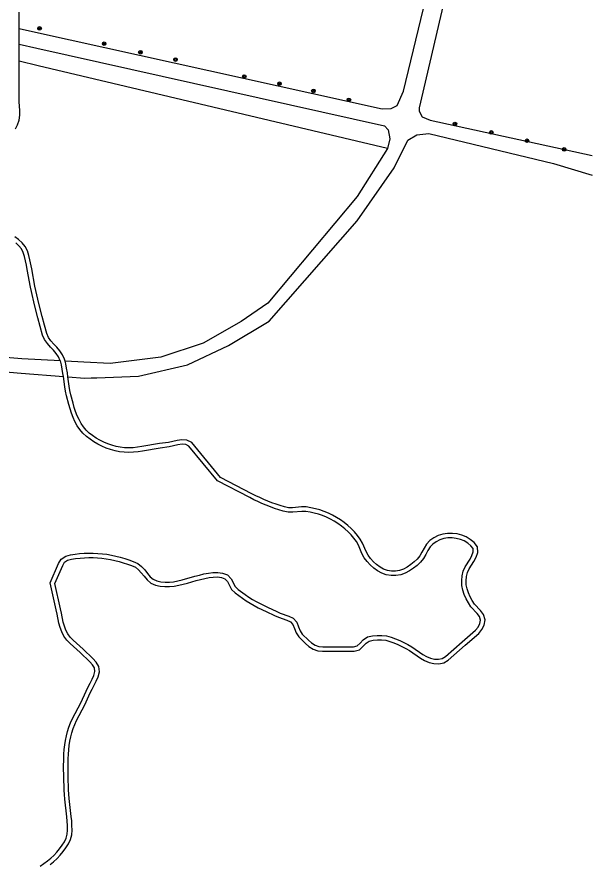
# Model space of a CAD drawing. Extents: x 124000 to 129000, y 395500 to 397503.
# Drawn here: x 128871.4 to 129000, y 396400.8 to 396590.2 of the extents above; entities that cross this region are included whole.
import ezdxf

# ---------------------------------------------------------------- set-up
doc = ezdxf.new("R2010")
doc.units = 0
for name, color, linetype in [('gg-knt-onverhard', 7, 'Continuous'), ('gt-grn-groengrens', 7, 'Continuous'), ('gt-symb-boom', 7, 'Continuous')]:
    doc.layers.add(name, color=color, linetype=linetype)

# ---------------------------------------------------------------- blocks, each defined once
blk = doc.blocks.new('gt0-BOOM')
at = {"layer": 'gt-symb-boom'}
for radius in [0.4, 0.2]:
    blk.add_circle((0, 0), radius, dxfattribs=at)

msp = doc.modelspace()

# ---------------------------------------------------------------- linework, layer by layer
at = {"layer": 'gg-knt-onverhard'}
for p, q in [((128871.91, 396584.1), (128871.91, 396587.58)), ((128871.91, 396587.58), (128875.54, 396586.78)), ((128871.92, 396580.27), (128871.91, 396584.1)), ((128871.91, 396584.1), (128875.88, 396583.21)), ((128881.12, 396513.26), (128872.52, 396513.71)), ((128872.39, 396510.57), (128881.79, 396509.8))]:
    msp.add_line(p, q, dxfattribs=at)
for points in [[(129000, 396735.46), (128961.31, 396569.87), (128961.34, 396569.06), (128962.05, 396567.86), (128963.83, 396567.11), (129000, 396559.21)], [(128875.54, 396586.78), (128953.08, 396569.62), (128955.11, 396569.68), (128956.44, 396570.39), (128957.83, 396573.54), (128971.75, 396631.23), (128979.63, 396665.63), (128977.98, 396666.66), (128942.16, 396675.39), (128891.04, 396687.06)], [(128871.91, 396587.58), (128871.91, 396591.22)], [(128875.88, 396583.21), (128953.6, 396565.85), (128954.44, 396564.93), (128954.77, 396562.92), (128954.3, 396560.74)], [(128871.06, 396565.14), (128871.56, 396566.06), (128871.93, 396567.1), (128872.05, 396568.18), (128872.03, 396569.23), (128871.96, 396570.23), (128871.92, 396571.21), (128871.92, 396580.27)], [(128889.27, 396509.52), (128898.57, 396509.9), (128909.57, 396512.39), (128918.75, 396516.72), (128927.77, 396522.13), (128947.49, 396544.6), (128955.78, 396556.46), (128958.83, 396562.63), (128960.82, 396563.77), (128963.51, 396564.12), (128991.4, 396557.4), (129000, 396554.77)], [(128954.3, 396560.74), (128947.46, 396550), (128927.52, 396526.17), (128921.56, 396522.07), (128913.07, 396517.23), (128903.57, 396514.1), (128892.27, 396512.68), (128886.38, 396512.99)], [(128882.17, 396513.21), (128882.05, 396513.65), (128881.61, 396514.65), (128881, 396515.54), (128880.32, 396516.32), (128879.64, 396517.05), (128879.01, 396517.78), (128878.47, 396518.54), (128878.1, 396519.37), (128877.55, 396521.26), (128877.04, 396523.18), (128876.31, 396526.08), (128875.62, 396528.99), (128875.42, 396529.96), (128874.71, 396533.89), (128874.3, 396535.87), (128874.05, 396536.86), (128873.75, 396537.87), (128873.25, 396538.85), (128872.56, 396539.7), (128871.78, 396540.41), (128870.95, 396541.03)], [(128881.12, 396513.26), (128881.1, 396513.32), (128880.73, 396514.16), (128880.21, 396514.92), (128879.58, 396515.65), (128878.9, 396516.38), (128878.22, 396517.16), (128877.6, 396518.04), (128877.16, 396519.03), (128876.59, 396520.99), (128876.07, 396522.93), (128875.34, 396525.84), (128874.64, 396528.78), (128874.44, 396529.77), (128873.73, 396533.7), (128873.54, 396534.68), (128873.32, 396535.64), (128873.09, 396536.6), (128872.82, 396537.5), (128872.41, 396538.3), (128871.84, 396539.01), (128871.14, 396539.64)], [(128872.52, 396513.71), (128859.89, 396514.77), (128850.39, 396516.73), (128843.49, 396519.01), (128842.02, 396519.66)], [(128837.41, 396518.26), (128842.35, 396516.07), (128849.58, 396513.69), (128859.4, 396511.66), (128872.39, 396510.57)], [(128881.79, 396509.8), (128881.7, 396510.48), (128881.54, 396511.45), (128881.35, 396512.41), (128881.12, 396513.26)], [(128882.81, 396509.71), (128882.69, 396510.63), (128882.53, 396511.63), (128882.32, 396512.64), (128882.17, 396513.21)], [(128886.38, 396512.99), (128885.04, 396513.06), (128882.17, 396513.21)], [(128876.59, 396400.32), (128878.21, 396401.51), (128878.98, 396402.11), (128879.68, 396402.75), (128880.32, 396403.48), (128880.95, 396404.24), (128881.54, 396405.01), (128882.05, 396405.8), (128882.45, 396406.63), (128882.67, 396407.5), (128882.72, 396408.43), (128882.71, 396409.41), (128882.66, 396410.39), (128882.57, 396411.37), (128882.11, 396415.34), (128882.02, 396416.35), (128881.95, 396417.36), (128881.88, 396420.37), (128881.85, 396422.38), (128881.88, 396424.4), (128881.93, 396425.41), (128882, 396426.43), (128882.12, 396427.44), (128882.28, 396428.45), (128882.48, 396429.45), (128882.74, 396430.45), (128883.04, 396431.43), (128883.41, 396432.39), (128883.84, 396433.33), (128885.72, 396436.85), (128886.86, 396439.48), (128887.32, 396440.4), (128887.8, 396441.27), (128888.25, 396442.14), (128888.62, 396443), (128888.83, 396443.85), (128888.75, 396444.65), (128888.31, 396445.36), (128887.68, 396446.05), (128885.52, 396448.09), (128884.03, 396449.42), (128883.28, 396450.12), (128882.57, 396450.89), (128881.93, 396451.74), (128881.43, 396452.69), (128881.07, 396453.68), (128880.81, 396454.69), (128880.42, 396456.66), (128880.21, 396457.63), (128878.84, 396463.64), (128880.74, 396467.99), (128881.3, 396469), (128882.32, 396469.64), (128883.38, 396469.93), (128884.41, 396470.08), (128885.42, 396470.2), (128886.44, 396470.28), (128887.46, 396470.31), (128888.48, 396470.31), (128889.5, 396470.26), (128890.51, 396470.17), (128891.53, 396470.05), (128892.53, 396469.88), (128893.53, 396469.67), (128894.52, 396469.42), (128895.5, 396469.14), (128896.46, 396468.82), (128897.42, 396468.46), (128898.41, 396468.03), (128899.28, 396467.34), (128899.99, 396466.55), (128900.61, 396465.76), (128901.22, 396465.04), (128901.9, 396464.47), (128902.71, 396464.12), (128903.61, 396463.93), (128904.55, 396463.83), (128905.5, 396463.84), (128906.45, 396463.93), (128907.4, 396464.1), (128908.35, 396464.32), (128911.22, 396465.16), (128912.21, 396465.42), (128913.2, 396465.65), (128914.21, 396465.83), (128915.23, 396465.97), (128916.3, 396466.01), (128917.39, 396465.87), (128918.49, 396465.44), (128919.29, 396464.57), (128920.22, 396462.82), (128920.85, 396462.18), (128922.43, 396461.05), (128923.25, 396460.49), (128924.07, 396459.96), (128924.92, 396459.47), (128925.79, 396459.02), (128927.58, 396458.15), (128929.38, 396457.32), (128930.28, 396456.92), (128932.17, 396456.23), (128933.19, 396455.76), (128933.96, 396454.85), (128934.37, 396453.85), (128934.71, 396452.95), (128935.19, 396452.2), (128936.57, 396450.86), (128937.3, 396450.24), (128938.06, 396449.74), (128938.88, 396449.44), (128939.78, 396449.38), (128946.69, 396449.38), (128947.47, 396449.62), (128948.12, 396450.21), (128948.84, 396450.95), (128949.81, 396451.58), (128950.9, 396451.81), (128951.94, 396451.93), (128953, 396451.94), (128954.07, 396451.81), (128955.08, 396451.53), (128956.05, 396451.17), (128956.99, 396450.77), (128957.91, 396450.35), (128958.83, 396449.9), (128959.72, 396449.38), (128962.18, 396447.66), (128963, 396447.19), (128963.86, 396446.84), (128964.75, 396446.64), (128965.65, 396446.6), (128966.48, 396446.77), (128967.22, 396447.22), (128970.96, 396450.49), (128973.95, 396453.08), (128974.53, 396453.76), (128974.9, 396454.55), (128975.04, 396455.36), (128974.83, 396456.12), (128974.31, 396456.82), (128972.93, 396458.3), (128972.34, 396459.18), (128971.85, 396460.1), (128971.42, 396461.04), (128971.07, 396462.05), (128970.88, 396463.11), (128970.85, 396464.17), (128970.95, 396465.23), (128971.17, 396466.29), (128971.61, 396467.28), (128972.72, 396468.97), (128973.15, 396469.8), (128973.42, 396470.63), (128973.41, 396471.37), (128972.91, 396471.97), (128972.2, 396472.55), (128971.41, 396473.03), (128970.55, 396473.39), (128969.65, 396473.61), (128968.72, 396473.71), (128967.79, 396473.7), (128966.87, 396473.56), (128965.99, 396473.28), (128965.16, 396472.87), (128964.42, 396472.35), (128963.8, 396471.69), (128963.3, 396470.91), (128962.85, 396470.03), (128962.32, 396469.11), (128961.63, 396468.29), (128960.86, 396467.58), (128960.04, 396466.93), (128959.18, 396466.35), (128958.24, 396465.85), (128957.23, 396465.48), (128956.16, 396465.29), (128955.07, 396465.29), (128954, 396465.47), (128952.98, 396465.84), (128952.05, 396466.37), (128951.19, 396466.98), (128950.41, 396467.68), (128949.69, 396468.45), (128949.06, 396469.3), (128948.56, 396470.24), (128947.78, 396472.08), (128947.34, 396472.91), (128946.76, 396473.65), (128946.12, 396474.38), (128945.44, 396475.07), (128944.72, 396475.73), (128943.97, 396476.35), (128943.19, 396476.92), (128942.37, 396477.45), (128941.53, 396477.92), (128940.65, 396478.34), (128939.76, 396478.7), (128938.84, 396479.01), (128937.9, 396479.27), (128936.95, 396479.48), (128936.01, 396479.64), (128935.08, 396479.65), (128933.09, 396479.46), (128932.02, 396479.46), (128930.96, 396479.67), (128929.98, 396479.98), (128929.02, 396480.3), (128928.07, 396480.64), (128927.12, 396481.01), (128926.19, 396481.4), (128925.26, 396481.82), (128924.35, 396482.26), (128923.46, 396482.72), (128916.26, 396486.44), (128909.86, 396494.23), (128909.16, 396494.6), (128908.32, 396494.64), (128907.4, 396494.5), (128905.44, 396494.07), (128903.44, 396493.81), (128899.5, 396493.14), (128898.5, 396492.99), (128897.48, 396492.89), (128896.45, 396492.84), (128895.41, 396492.87), (128894.37, 396492.99), (128893.35, 396493.19), (128892.36, 396493.47), (128891.38, 396493.81), (128890.43, 396494.22), (128889.51, 396494.67), (128888.62, 396495.18), (128887.75, 396495.76), (128886.93, 396496.4), (128886.17, 396497.12), (128885.49, 396497.92), (128884.89, 396498.79), (128884.39, 396499.71), (128883.97, 396500.65), (128883.6, 396501.61), (128883.28, 396502.58), (128882.99, 396503.55), (128882.48, 396505.5), (128882.26, 396506.5), (128882.1, 396507.51), (128881.79, 396509.8)], [(128878.81, 396400.71), (128879.62, 396401.34), (128880.39, 396402.05), (128881.08, 396402.83), (128881.73, 396403.61), (128882.35, 396404.43), (128882.93, 396405.31), (128883.39, 396406.29), (128883.67, 396407.35), (128883.73, 396408.41), (128883.71, 396409.44), (128883.66, 396410.46), (128883.57, 396411.47), (128883.1, 396415.44), (128883.01, 396416.43), (128882.95, 396417.41), (128882.88, 396420.39), (128882.85, 396422.38), (128882.88, 396424.37), (128882.93, 396425.35), (128883, 396426.33), (128883.11, 396427.31), (128883.26, 396428.27), (128883.46, 396429.23), (128883.7, 396430.17), (128883.99, 396431.1), (128884.33, 396432.01), (128884.74, 396432.89), (128886.62, 396436.42), (128887.76, 396439.06), (128888.2, 396439.93), (128888.68, 396440.8), (128889.16, 396441.71), (128889.58, 396442.68), (128889.84, 396443.78), (128889.73, 396444.98), (128889.11, 396445.96), (128888.4, 396446.75), (128886.2, 396448.83), (128884.7, 396450.16), (128883.99, 396450.83), (128883.34, 396451.53), (128882.78, 396452.28), (128882.35, 396453.1), (128882.03, 396453.98), (128881.78, 396454.91), (128881.4, 396456.86), (128881.19, 396457.85), (128879.88, 396463.54), (128881.64, 396467.55), (128882.05, 396468.29), (128882.72, 396468.71), (128883.59, 396468.95), (128884.54, 396469.09), (128885.52, 396469.21), (128886.49, 396469.28), (128887.47, 396469.31), (128888.45, 396469.31), (128889.43, 396469.26), (128890.41, 396469.18), (128891.38, 396469.06), (128892.35, 396468.9), (128893.31, 396468.7), (128894.26, 396468.46), (128895.2, 396468.18), (128896.13, 396467.87), (128897.05, 396467.53), (128897.89, 396467.16), (128898.59, 396466.61), (128899.22, 396465.91), (128899.83, 396465.13), (128900.52, 396464.33), (128901.37, 396463.61), (128902.4, 396463.17), (128903.45, 396462.94), (128904.5, 396462.83), (128905.55, 396462.84), (128906.59, 396462.94), (128907.61, 396463.12), (128908.6, 396463.36), (128909.58, 396463.63), (128911.5, 396464.2), (128912.44, 396464.45), (128913.4, 396464.67), (128914.36, 396464.84), (128915.32, 396464.97), (128916.25, 396465.01), (128917.14, 396464.89), (128917.91, 396464.59), (128918.46, 396463.99), (128919.41, 396462.22), (128920.19, 396461.42), (128921.86, 396460.23), (128922.69, 396459.66), (128923.55, 396459.11), (128924.43, 396458.59), (128925.34, 396458.12), (128927.15, 396457.25), (128928.97, 396456.4), (128929.91, 396455.99), (128931.78, 396455.31), (128932.57, 396454.94), (128933.1, 396454.33), (128933.44, 396453.48), (128933.81, 396452.5), (128934.41, 396451.57), (128935.9, 396450.12), (128936.7, 396449.44), (128937.61, 396448.85), (128938.66, 396448.45), (128939.75, 396448.38), (128946.84, 396448.38), (128947.98, 396448.73), (128948.81, 396449.49), (128949.48, 396450.18), (128950.2, 396450.64), (128951.06, 396450.83), (128952, 396450.93), (128952.95, 396450.94), (128953.87, 396450.83), (128954.77, 396450.57), (128955.68, 396450.24), (128956.59, 396449.86), (128957.48, 396449.45), (128958.36, 396449.01), (128959.19, 396448.53), (128961.65, 396446.81), (128962.56, 396446.28), (128963.56, 396445.88), (128964.62, 396445.65), (128965.73, 396445.6), (128966.85, 396445.82), (128967.82, 396446.41), (128971.61, 396449.73), (128974.67, 396452.37), (128975.38, 396453.22), (128975.86, 396454.24), (128976.07, 396455.4), (128975.75, 396456.57), (128975.08, 396457.47), (128973.72, 396458.92), (128973.2, 396459.69), (128972.75, 396460.54), (128972.35, 396461.41), (128972.04, 396462.3), (128971.88, 396463.21), (128971.86, 396464.14), (128971.94, 396465.08), (128972.13, 396465.98), (128972.5, 396466.81), (128973.58, 396468.47), (128974.07, 396469.42), (128974.43, 396470.48), (128974.4, 396471.74), (128973.62, 396472.69), (128972.78, 396473.37), (128971.86, 396473.93), (128970.87, 396474.34), (128969.83, 396474.6), (128968.77, 396474.71), (128967.71, 396474.7), (128966.64, 396474.54), (128965.62, 396474.22), (128964.65, 396473.74), (128963.76, 396473.11), (128963.01, 396472.31), (128962.44, 396471.4), (128961.97, 396470.51), (128961.5, 396469.69), (128960.91, 396468.98), (128960.21, 396468.34), (128959.45, 396467.74), (128958.66, 396467.21), (128957.83, 396466.76), (128956.97, 396466.45), (128956.07, 396466.29), (128955.15, 396466.29), (128954.26, 396466.44), (128953.4, 396466.75), (128952.59, 396467.21), (128951.82, 396467.76), (128951.11, 396468.39), (128950.46, 396469.09), (128949.91, 396469.84), (128949.47, 396470.67), (128948.69, 396472.51), (128948.18, 396473.45), (128947.54, 396474.29), (128946.85, 396475.06), (128946.14, 396475.79), (128945.38, 396476.49), (128944.59, 396477.14), (128943.76, 396477.75), (128942.89, 396478.3), (128941.99, 396478.81), (128941.06, 396479.25), (128940.1, 396479.64), (128939.13, 396479.97), (128938.14, 396480.24), (128937.14, 396480.47), (128936.1, 396480.64), (128935.04, 396480.66), (128933.04, 396480.46), (128932.11, 396480.46), (128931.21, 396480.64), (128930.29, 396480.93), (128929.35, 396481.24), (128928.42, 396481.58), (128927.5, 396481.94), (128926.59, 396482.32), (128925.69, 396482.72), (128924.8, 396483.15), (128923.91, 396483.6), (128916.9, 396487.23), (128910.5, 396495.02), (128909.43, 396495.58), (128908.27, 396495.64), (128907.21, 396495.48), (128905.27, 396495.05), (128903.3, 396494.8), (128899.35, 396494.12), (128898.38, 396493.99), (128897.4, 396493.88), (128896.44, 396493.84), (128895.48, 396493.87), (128894.53, 396493.98), (128893.58, 396494.16), (128892.66, 396494.42), (128891.74, 396494.74), (128890.85, 396495.12), (128889.98, 396495.55), (128889.14, 396496.04), (128888.34, 396496.57), (128887.59, 396497.16), (128886.9, 396497.81), (128886.28, 396498.53), (128885.74, 396499.31), (128885.29, 396500.15), (128884.89, 396501.03), (128884.54, 396501.94), (128884.23, 396502.87), (128883.95, 396503.82), (128883.45, 396505.73), (128883.25, 396506.69), (128883.09, 396507.66), (128882.81, 396509.71)], [(128882.81, 396509.71), (128886.56, 396509.4), (128888.01, 396509.46), (128889.27, 396509.52)]]:
    msp.add_lwpolyline(points, dxfattribs=at)
at = {"layer": 'gt-grn-groengrens'}
for p, q in [((128876.19, 396579.26), (128871.92, 396580.27)), ((128954.3, 396560.74), (128876.19, 396579.26))]:
    msp.add_line(p, q, dxfattribs=at)

# ---------------------------------------------------------------- block references
at = {"layer": 'gt-symb-boom'}
for p in [(128876.48, 396587.59), (128890.91, 396584.17), (128899.02, 396582.26), (128906.86, 396580.63), (128922.24, 396576.84), (128930.12, 396575.23), (128937.7, 396573.62), (128945.64, 396571.62), (128969.33, 396566.23), (128977.47, 396564.34), (128985.44, 396562.49), (128993.77, 396560.54)]:
    msp.add_blockref('gt0-BOOM', p, dxfattribs=at)

doc.saveas('drawing.dxf')
